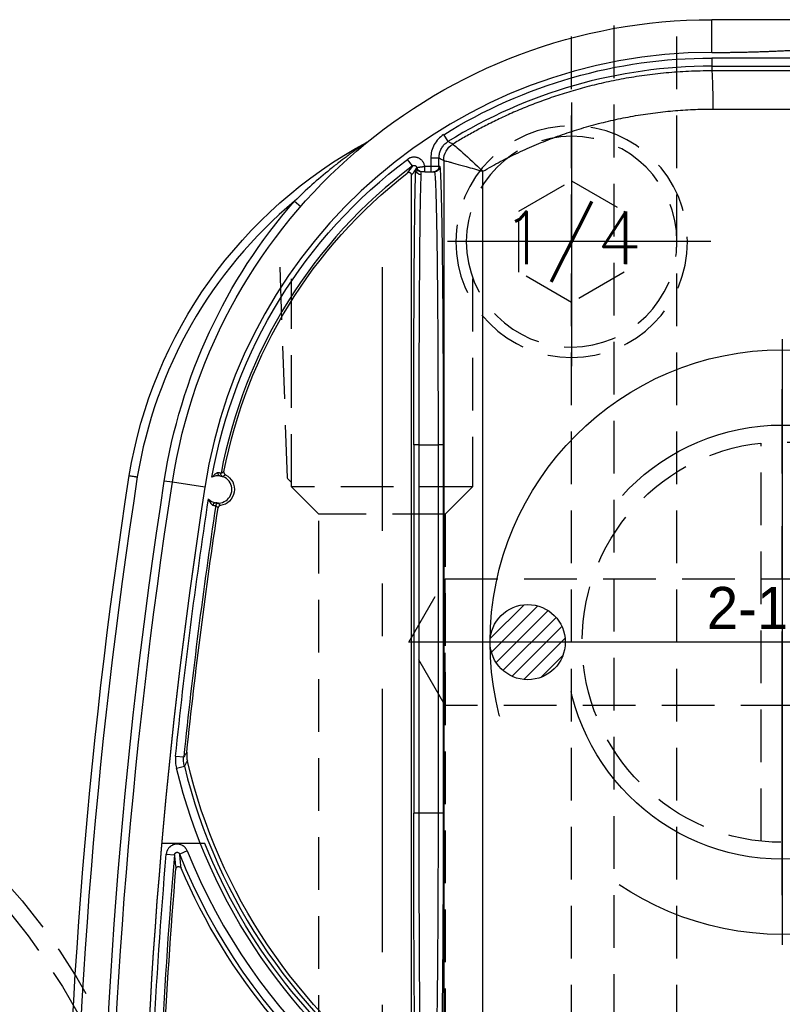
# Model space of a CAD drawing. Extents: x 2651 to 7771, y -1163 to 1075.
# Tile 323 of 490: x 5229 to 5266, y 102 to 149. Entities that reach past the tile are written whole.
import ezdxf
from ezdxf.enums import TextEntityAlignment as Align

# ---------------------------------------------------------------- set-up
doc = ezdxf.new("R2010")
doc.units = 0
doc.header["$LTSCALE"] = 10
for name, pattern in [('CENTER', [2, 1.25, -0.25, 0.25, -0.25]), ('CNSCEN', [17, 15, -1, 0, -1]), ('CNSHID', [4, 3, -1]), ('HIDDEN', [0.375, 0.25, -0.125])]:
    doc.linetypes.add(name, pattern=pattern)
doc.layers.get('0').update_dxf_attribs({"linetype": 'CONTINUOUS'})
doc.layers.get('Defpoints').update_dxf_attribs({"linetype": 'CONTINUOUS'})
for name, color, linetype in [('1', 7, 'CONTINUOUS'), ('15', 7, 'CONTINUOUS'), ('9', 3, 'CONTINUOUS'), ('97', 7, 'CONTINUOUS'), ('CEN', 1, 'CENTER'), ('COOL', 150, 'HIDDEN'), ('DIM', 3, 'CONTINUOUS'), ('HIDDEN', 6, 'HIDDEN'), ('TEXT', 4, 'CONTINUOUS'), ('WL1-HL', 4, 'CNSHID'), ('WOR1-CL', 1, 'CNSCEN'), ('WOR1-DL', 7, 'CONTINUOUS')]:
    doc.layers.add(name, color=color, linetype=linetype)
doc.styles.add('china', font='txt')
doc.styles.get("Standard").update_dxf_attribs({"font": 'romans.shx'})
doc.dimstyles.new('MM& INCH5', dxfattribs={"dimtxt": 5, "dimasz": 2.5, "dimexe": 1, "dimexo": 0.5, "dimtad": 0, "dimrnd": 1.38778e-17, "dimzin": 9, "dimdsep": 46, "dimtxsty": 'Standard', "dimblk": 'CLOSED', "dimcen": 0, "dimclrd": 3, "dimclre": 3, "dimclrt": 3, "dimazin": 2, "dimtfac": 0.75, "dimtofl": 0, "dimtmove": 0, "dimatfit": 3, "dimfxl": 0, "dimtolj": 1, "dimarcsym": 0})

# ---------------------------------------------------------------- blocks, each defined once
blk = doc.blocks.new('DFSF')
at = {"layer": '1', "color": 252, "linetype": 'Continuous'}
for p, q in [((1261.426, 578.971), (1261.426, 580.525)), ((1278.266, 578.707), (1261.426, 578.707)), ((1261.426, 578.707), (1261.426, 578.318)), ((1261.426, 578.318), (1278.266, 578.318)), ((1261.426, 578.318), (1261.426, 578.099)), ((1278.266, 578.105), (1261.426, 578.099)), ((1261.473, 576.286), (1278.314, 576.291)), ((1248.699, 575.071), (1248.905, 574.741)), ((1247.215, 573.589), (1246.982, 573.9)), ((1248.088, 573.971), (1248.088, 573.563)), ((1248.088, 573.971), (1248.477, 573.971)), ((1248.477, 573.563), (1248.477, 573.971)), ((1248.7, 573.847), (1248.7, 529.453)), ((1248.088, 573.563), (1247.805, 573.563)), ((1247.805, 573.304), (1247.805, 573.563)), ((1248.477, 573.563), (1248.088, 573.563)), ((1248.088, 573.563), (1248.088, 573.304)), ((1248.52, 573.563), (1248.477, 573.563)), ((1250.561, 529.98), (1250.561, 573.333)), ((1241.62, 571.916), (1241.913, 571.66)), ((1247.278, 560.35), (1247.278, 542.875)), ((1247.537, 560.35), (1247.278, 560.35)), ((1247.537, 560.35), (1248.434, 560.35)), ((1247.537, 542.875), (1247.537, 560.35)), ((1248.434, 560.35), (1248.434, 542.875)), ((1248.693, 560.35), (1248.434, 560.35)), ((1248.693, 542.875), (1248.693, 560.35)), ((1235.822, 558.576), (1235.438, 558.635)), ((1237.358, 558.338), (1235.822, 558.576)), ((1235.974, 545.584), (1236.36, 545.544)), ((1236.013, 545.01), (1236.39, 545.103)), ((1247.537, 542.875), (1247.278, 542.875)), ((1248.434, 542.875), (1247.537, 542.875)), ((1248.693, 542.875), (1248.434, 542.875)), ((1236.531, 541.085), (1236.17, 540.94)), ((1235.533, 540.936), (1235.921, 540.903))]:
    blk.add_line(p, q, dxfattribs=at)
at = {"layer": '1', "color": 7, "linetype": 'Continuous'}
for p, q in [((1247.805, 573.304), (1248.088, 573.304)), ((1248.088, 573.304), (1248.218, 573.304)), ((1248.218, 573.304), (1248.261, 573.304)), ((1247.177, 529.912), (1247.177, 573.144))]:
    blk.add_line(p, q, dxfattribs=at)
at = {"layer": '1', "color": 110, "linetype": 'Continuous'}
blk.add_line((1237.365, 541.434), (1235.315, 541.434), dxfattribs=at)
at = {"layer": '1', "color": 7, "linetype": 'Continuous', "extrusion": (0, 0, -1)}
for centre, radius, start, end in [((-1261.426, 554.617), 25.908, 8.7879, 90), ((-1255.505, 555.327), 22.022, 9.3177, 61.7211), ((-1244.888, 575.062), 0.389, 231.0303, 241.7211), ((-1261.426, 554.617), 23.581, 10.8903, 52.1843), ((-1491.861, 518.994), 261.153, 351.21206, 8.78794), ((-1237.998, 558.239), 0.772, 116.1921, 262.3356), ((-1491.861, 518.994), 259.08, 351.21206, 8.78794), ((-1491.861, 518.994), 256.753, 5.9868, 8.59488), ((-1262.44, 551.472), 26.62, 305.5251, 346.6816), ((-1491.861, 518.994), 256.753, 0.8504, 4.74422), ((-1262.44, 551.472), 28.499, 303.3599, 336.8536)]:
    blk.add_arc(centre, radius, start, end, dxfattribs=at)
at = {"layer": '1', "color": 110, "linetype": 'Continuous'}
for centre, radius, start, end in [((1261.426, 554.617), 24.354, 90, 171.2121), ((1491.861, 518.994), 257.526, 171.21206, 180)]:
    blk.add_arc(centre, radius, start, end, dxfattribs=at)
at = {"layer": '1', "color": 252, "linetype": 'Continuous'}
for centre, radius, start, end in [((1261.426, 554.617), 24.354, 90, 171.2121), ((1261.426, 554.617), 23.701, 90, 121.8911), ((1261.426, 554.617), 23.704, 126.836, 169.3511), ((1255.505, 555.327), 21.633, 129.929, 170.6776), ((1491.861, 518.994), 260.764, 171.21246, 188.78794), ((1491.861, 518.994), 257.526, 171.21206, 188.78794), ((1491.861, 518.994), 256.876, 171.38336, 174.06739), ((1262.44, 551.472), 26.817, 193.7396, 235.4175), ((1262.44, 551.472), 27.914, 201.8464, 253.2169), ((1491.861, 518.994), 256.876, 175.1073, 179.15617)]:
    blk.add_arc(centre, radius, start, end, dxfattribs=at)
at = {"layer": '1', "color": 252, "linetype": 'Continuous', "extrusion": (0, 0, -1)}
for centre, radius, start, end in [((-1261.426, 554.617), 24.089, 58.1089, 90), ((-1261.426, 554.617), 24.093, 10.0333, 53.164), ((-1261.426, 554.617), 26.297, 8.7879, 41.134), ((-1491.861, 518.994), 259.469, 351.21206, 8.78794), ((-1491.861, 518.994), 257.265, 5.93261, 8.67217), ((-1262.44, 551.472), 27.205, 304.5825, 346.2604), ((-1491.861, 518.994), 257.265, 0.84383, 4.8927), ((-1262.44, 551.472), 28.303, 286.7831, 338.1536)]:
    blk.add_arc(centre, radius, start, end, dxfattribs=at)
at = {"layer": '1', "color": 7, "linetype": 'Continuous'}
for start, end in [(83.582, 117.2699), (257.9913, 83.582), (224.5869, 257.9913)]:
    blk.add_arc((1237.998, 558.239), 0.648, start, end, dxfattribs=at)
at = {"layer": '1', "color": 110, "linetype": 'Continuous', "extrusion": (0, 0, -1)}
blk.add_arc((-1262.44, 551.472), 27.009, 305.5251, 338.1823, dxfattribs=at)
at = {"layer": '1', "color": 252, "linetype": 'Continuous', "extrusion": (0, 0, -1)}
for centre, major_axis, ratio, start_param, end_param in [((1261.426, 576.286), (0.001, -1.814), 0.026177, 3.154687, 4.712398), ((1249.607, 573.847), (-0.443, -0.791), 0.999888, 1.06101, 2.080582), ((1249.607, 573.847), (0.012, -0.907), 0.999673, 1.584377, 2.603914), ((1281.983, 554.617), (40.855, 0), 0.86603, 3.692689, 3.701952), ((1247.393, 560.35), (0, 13.213), 0.008727, 4.712389, 6.137451), ((1247.635, 573.423), (0.259, -0.015), 0.989363, 1.512039, 3.081568), ((1247.634, 573.563), (0, -0.259), 0.999922, 0, 1.265101), ((1247.673, 573.563), (0, 0.259), 0.999938, 3.141593, 4.512593), ((1248.218, 573.563), (0, 0.259), 0.999914, 1.570796, 3.141593), ((1248.261, 573.563), (0, 0.259), 0.999914, 1.570796, 3.141593), ((1238.257, 558.974), (0.065, -0.112), 0.999983, 0.861915, 2.279678), ((1238.012, 557.46), (-0.0975, -0.0853), 0.999984, 0.869298, 2.272295), ((1247.393, 542.875), (0, 13.213), 0.008727, 3.141593, 4.712389)]:
    blk.add_ellipse(centre, major_axis=major_axis, ratio=ratio, start_param=start_param, end_param=end_param, dxfattribs=at)
at = {"layer": '1', "color": 7, "linetype": 'Continuous', "extrusion": (0, 0, -1)}
for centre, major_axis, ratio, start_param, end_param in [((1247.652, 560.35), (0, 12.954), 0.008901, 4.712389, 6.137451), ((1238.085, 559.012), (0.014, 0.129), 0.659067, 3.147394, 4.763783), ((1237.837, 557.479), (0.027, 0.127), 0.659458, 4.670772, 6.277381), ((1247.652, 542.875), (0, 12.954), 0.008901, 3.141593, 4.712389)]:
    blk.add_ellipse(centre, major_axis=major_axis, ratio=ratio, start_param=start_param, end_param=end_param, dxfattribs=at)
at = {"layer": '1', "color": 7, "linetype": 'Continuous'}
for points in [[(1278.266, 580.525), (1272.653, 580.525), (1267.039, 580.525), (1261.426, 580.525)], [(1249.132, 574.619), (1249.132, 574.619), (1249.132, 574.619), (1249.132, 574.619)], [(1248.7, 573.847), (1248.7, 573.847), (1248.7, 573.847), (1248.7, 573.847)], [(1247.419, 573.511), (1247.409, 573.502), (1247.398, 573.494), (1247.387, 573.485)], [(1236.508, 545.773), (1236.504, 545.737), (1236.499, 545.664), (1236.502, 545.555), (1236.513, 545.447), (1236.527, 545.375), (1236.535, 545.34)]]:
    blk.add_open_spline(points, degree=3, dxfattribs=at)
at = {"layer": '1', "color": 110, "linetype": 'Continuous'}
blk.add_open_spline([(1261.426, 578.971), (1262.428, 578.971), (1263.531, 579.004), (1264.513, 579.034), (1265.636, 579.092), (1266.571, 579.141), (1267.741, 579.217), (1268.208, 579.247), (1268.794, 579.287), (1269.144, 579.311), (1269.846, 579.36), (1270.547, 579.408), (1270.899, 579.432), (1271.483, 579.472), (1271.951, 579.502), (1273.12, 579.578), (1274.056, 579.627), (1275.178, 579.685), (1276.161, 579.715), (1277.263, 579.748), (1278.266, 579.748)], degree=2, knots=[0, 0, 0, 0.125, 0.125, 0.25, 0.25, 0.375, 0.375, 0.4375, 0.4375, 0.5, 0.5, 0.5625, 0.5625, 0.625, 0.625, 0.75, 0.75, 0.875, 0.875, 1, 1, 1], dxfattribs=at)
at = {"layer": '1', "color": 252, "linetype": 'Continuous'}
for points in [[(1261.426, 578.971), (1267.039, 578.971), (1272.653, 579.748), (1278.266, 579.748)], [(1248.477, 573.971), (1248.551, 573.93), (1248.626, 573.888), (1248.7, 573.847)], [(1247.215, 573.589), (1247.132, 573.476), (1247.05, 573.362), (1246.968, 573.246)], [(1238.269, 559.073), (1238.246, 559.061), (1238.2, 559.037), (1238.153, 559.011), (1238.13, 558.998)], [(1238.214, 558.852), (1238.256, 558.88), (1238.297, 558.907), (1238.339, 558.932)], [(1237.884, 557.48), (1237.902, 557.46), (1237.937, 557.42), (1237.973, 557.383), (1237.991, 557.365)], [(1238.101, 557.474), (1238.07, 557.511), (1238.039, 557.549), (1238.01, 557.59)], [(1236.508, 545.773), (1236.458, 545.696), (1236.409, 545.62), (1236.36, 545.544)], [(1235.974, 545.584), (1235.969, 545.536), (1235.963, 545.44), (1235.967, 545.296), (1235.983, 545.153), (1236.001, 545.058), (1236.013, 545.01)], [(1236.39, 545.103), (1236.439, 545.181), (1236.487, 545.26), (1236.535, 545.34)], [(1235.921, 540.903), (1235.942, 540.674), (1235.964, 540.449), (1235.987, 540.229)], [(1236.235, 540.27), (1236.213, 540.488), (1236.191, 540.712), (1236.17, 540.94)]]:
    blk.add_open_spline(points, degree=3, dxfattribs=at)
for points, knots in [([(1261.426, 578.099), (1261.058, 578.094), (1260.334, 578.084), (1259.267, 578.006), (1258.239, 577.888), (1257.251, 577.731), (1256.304, 577.539), (1255.399, 577.317), (1254.537, 577.069), (1253.717, 576.8), (1252.94, 576.514), (1252.205, 576.214), (1251.511, 575.904), (1250.859, 575.587), (1250.247, 575.267), (1249.674, 574.947), (1249.309, 574.726), (1249.132, 574.619)], [0, 0, 0, 0, 0.085281, 0.167903, 0.247865, 0.325168, 0.399812, 0.471796, 0.541121, 0.607787, 0.671794, 0.733143, 0.791832, 0.847862, 0.901233, 0.951946, 1, 1, 1, 1]), ([(1248.699, 575.071), (1248.606, 575.012), (1248.521, 574.943), (1248.37, 574.785), (1248.304, 574.695), (1248.199, 574.505), (1248.157, 574.401), (1248.102, 574.189), (1248.088, 574.081), (1248.088, 573.971)], [0, 0, 0, 0, 0.25, 0.25, 0.5, 0.5, 0.75, 0.75, 1, 1, 1, 1]), ([(1248.477, 573.971), (1248.48, 574.031), (1248.488, 574.153), (1248.545, 574.33), (1248.635, 574.494), (1248.756, 574.636), (1248.856, 574.706), (1248.905, 574.741)], [0, 0, 0, 0, 0.195855, 0.397901, 0.602099, 0.804145, 1, 1, 1, 1]), ([(1249.132, 574.619), (1249.1, 574.636), (1249.067, 574.654), (1248.992, 574.694), (1248.948, 574.717), (1248.905, 574.741)], [0, 0, 0, 0, 0.42525, 0.42525, 1, 1, 1, 1]), ([(1249.132, 574.619), (1249.145, 574.619), (1249.337, 574.458), (1249.883, 573.97), (1250.227, 573.652), (1250.561, 573.333)], [0, 0, 0, 0, 0.5, 0.5, 1, 1, 1, 1]), ([(1247.805, 573.563), (1247.803, 573.574), (1247.8, 573.59), (1247.796, 573.607), (1247.793, 573.618), (1247.792, 573.623), (1247.784, 573.65), (1247.769, 573.692), (1247.749, 573.731), (1247.732, 573.76), (1247.726, 573.769), (1247.716, 573.783), (1247.713, 573.788), (1247.707, 573.797), (1247.69, 573.819), (1247.656, 573.856), (1247.623, 573.885), (1247.6, 573.902), (1247.596, 573.905), (1247.587, 573.912), (1247.573, 573.921), (1247.559, 573.93), (1247.53, 573.947), (1247.51, 573.956), (1247.479, 573.969), (1247.463, 573.975), (1247.447, 573.98), (1247.437, 573.983), (1247.431, 573.985), (1247.404, 573.992), (1247.361, 574.001), (1247.316, 574.004), (1247.289, 574.004), (1247.283, 574.004), (1247.272, 574.003), (1247.266, 574.003), (1247.249, 574.002), (1247.238, 574.001), (1247.205, 573.997), (1247.162, 573.988), (1247.119, 573.974), (1247.088, 573.962), (1247.078, 573.957), (1247.058, 573.948), (1247.038, 573.937), (1247.019, 573.926), (1247, 573.913), (1246.991, 573.907), (1246.982, 573.9)], [0, 0, 0, 0, 0.03125, 0.046875, 0.046875, 0.0625, 0.0625, 0.125, 0.1875, 0.1875, 0.21875, 0.21875, 0.234375, 0.234375, 0.25, 0.3125, 0.375, 0.375, 0.390625, 0.390625, 0.40625, 0.4375, 0.4375, 0.5, 0.5, 0.53125, 0.546875, 0.546875, 0.5625, 0.5625, 0.625, 0.6875, 0.6875, 0.703125, 0.703125, 0.71875, 0.71875, 0.75, 0.75, 0.8125, 0.875, 0.875, 0.90625, 0.90625, 0.9375, 0.96875, 0.96875, 1, 1, 1, 1]), ([(1248.7, 573.847), (1248.707, 573.845), (1248.72, 573.842), (1248.797, 573.822), (1248.914, 573.792), (1249.074, 573.749), (1249.341, 573.677), (1249.821, 573.54), (1250.29, 573.409), (1250.561, 573.333)], [0, 0, 0, 0, 0.09757, 0.196327, 0.296428, 0.398023, 0.501256, 0.711311, 1, 1, 1, 1]), ([(1248.261, 573.304), (1248.265, 573.298), (1248.272, 573.288), (1248.283, 573.21), (1248.293, 573.09), (1248.303, 572.929), (1248.312, 572.734), (1248.321, 572.51), (1248.329, 572.26), (1248.337, 571.989), (1248.344, 571.701), (1248.351, 571.4), (1248.358, 571.09), (1248.364, 570.775), (1248.369, 570.457), (1248.375, 570.14), (1248.379, 569.826), (1248.387, 569.269), (1248.397, 568.418), (1248.408, 567.206), (1248.418, 565.917), (1248.425, 564.569), (1248.43, 563.18), (1248.433, 561.769), (1248.434, 560.821), (1248.434, 560.35)], [0, 0, 0, 0, 0.0407, 0.080141, 0.118322, 0.155244, 0.190907, 0.225311, 0.258455, 0.29034, 0.320965, 0.350331, 0.378438, 0.405284, 0.430872, 0.4552, 0.478268, 0.500077, 0.57338, 0.646055, 0.718101, 0.789518, 0.860307, 0.930468, 1, 1, 1, 1]), ([(1248.434, 542.875), (1248.434, 542.603), (1248.434, 542.057), (1248.433, 541.238), (1248.431, 540.421), (1248.429, 539.608), (1248.425, 538.802), (1248.422, 538.009), (1248.417, 537.231), (1248.412, 536.472), (1248.406, 535.736), (1248.399, 535.028), (1248.392, 534.35), (1248.384, 533.701), (1248.374, 533.065), (1248.364, 532.431), (1248.351, 531.806), (1248.337, 531.216), (1248.32, 530.692), (1248.302, 530.273), (1248.283, 529.979), (1248.269, 529.941), (1248.261, 529.921)], [0, 0, 0, 0, 0.040106, 0.080497, 0.121172, 0.162132, 0.203376, 0.244905, 0.286718, 0.328816, 0.371198, 0.413866, 0.456817, 0.500054, 0.544668, 0.594393, 0.649226, 0.709168, 0.774218, 0.844374, 0.919635, 1, 1, 1, 1]), ([(1236.531, 541.085), (1236.52, 541.112), (1236.507, 541.138), (1236.484, 541.174), (1236.472, 541.192), (1236.459, 541.21), (1236.45, 541.221), (1236.445, 541.227), (1236.421, 541.254), (1236.401, 541.274), (1236.367, 541.301), (1236.35, 541.314), (1236.332, 541.326), (1236.32, 541.334), (1236.314, 541.338), (1236.282, 541.356), (1236.256, 541.368), (1236.215, 541.383), (1236.195, 541.39), (1236.174, 541.395), (1236.16, 541.398), (1236.153, 541.4), (1236.117, 541.407), (1236.088, 541.409), (1236.045, 541.41), (1236.024, 541.41), (1236.002, 541.408), (1235.987, 541.406), (1235.98, 541.405), (1235.944, 541.4), (1235.916, 541.393), (1235.875, 541.38), (1235.855, 541.373), (1235.835, 541.364), (1235.822, 541.358), (1235.816, 541.354), (1235.783, 541.337), (1235.759, 541.322), (1235.725, 541.296), (1235.708, 541.282), (1235.692, 541.267), (1235.682, 541.257), (1235.677, 541.252), (1235.652, 541.225), (1235.634, 541.203), (1235.61, 541.167), (1235.599, 541.148), (1235.589, 541.129), (1235.583, 541.116), (1235.579, 541.11), (1235.565, 541.076), (1235.546, 541.022), (1235.536, 540.965), (1235.533, 540.936)], [0, 0, 0, 0, 0.0625, 0.0625, 0.09375, 0.109375, 0.109375, 0.125, 0.125, 0.1875, 0.1875, 0.21875, 0.234375, 0.234375, 0.25, 0.25, 0.3125, 0.3125, 0.34375, 0.359375, 0.359375, 0.375, 0.375, 0.4375, 0.4375, 0.46875, 0.484375, 0.484375, 0.5, 0.5, 0.5625, 0.5625, 0.59375, 0.609375, 0.609375, 0.625, 0.625, 0.6875, 0.6875, 0.71875, 0.734375, 0.734375, 0.75, 0.75, 0.8125, 0.8125, 0.84375, 0.859375, 0.859375, 0.875, 0.875, 0.9375, 1, 1, 1, 1])]:
    blk.add_open_spline(points, degree=3, knots=knots, dxfattribs=at)
at = {"layer": '1', "color": 7, "linetype": 'Continuous'}
blk.add_rational_spline([(1250.561, 573.333), (1253.893, 575.277), (1257.616, 576.284), (1261.473, 576.286)], [1, 0.976916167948, 0.976916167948, 1], degree=3, dxfattribs=at)
for points, knots in [([(1245.072, 574.72), (1245.067, 574.717), (1245.055, 574.709), (1245.007, 574.678), (1244.942, 574.634), (1244.852, 574.573), (1244.739, 574.495), (1244.602, 574.399), (1244.443, 574.286), (1244.261, 574.154), (1244.013, 573.971), (1243.69, 573.726), (1243.144, 573.292), (1242.436, 572.695), (1241.892, 572.176), (1241.62, 571.916)], [0, 0, 0, 0, 0.008727, 0.02198, 0.040923, 0.065933, 0.097159, 0.134672, 0.178503, 0.228665, 0.285158, 0.384084, 0.499623, 0.749811, 1, 1, 1, 1]), ([(1247.177, 573.144), (1247.177, 573.15), (1247.176, 573.162), (1247.173, 573.174), (1247.171, 573.182), (1247.17, 573.186), (1247.168, 573.191), (1247.164, 573.2), (1247.16, 573.208), (1247.156, 573.214), (1247.153, 573.218), (1247.15, 573.222), (1247.148, 573.226), (1247.143, 573.232), (1247.134, 573.241), (1247.125, 573.248), (1247.118, 573.253), (1247.114, 573.255), (1247.109, 573.258), (1247.101, 573.262), (1247.093, 573.265), (1247.085, 573.268), (1247.081, 573.269), (1247.076, 573.27), (1247.072, 573.271), (1247.064, 573.273), (1247.052, 573.274), (1247.04, 573.274), (1247.032, 573.273), (1247.027, 573.272), (1247.022, 573.271), (1247.013, 573.269), (1247.005, 573.267), (1246.993, 573.262), (1246.988, 573.26), (1246.977, 573.254), (1246.972, 573.25), (1246.968, 573.246)], [0, 0, 0, 0, 0.0625, 0.125, 0.125, 0.15625, 0.15625, 0.1875, 0.25, 0.25, 0.28125, 0.28125, 0.3125, 0.3125, 0.375, 0.4375, 0.4375, 0.46875, 0.46875, 0.5, 0.5625, 0.5625, 0.59375, 0.59375, 0.625, 0.625, 0.6875, 0.75, 0.75, 0.78125, 0.78125, 0.8125, 0.875, 0.875, 0.9375, 0.9375, 1, 1, 1, 1]), ([(1247.215, 573.589), (1247.219, 573.592), (1247.224, 573.595), (1247.233, 573.601), (1247.238, 573.603), (1247.253, 573.609), (1247.264, 573.612), (1247.276, 573.614), (1247.281, 573.615), (1247.285, 573.615), (1247.29, 573.615), (1247.296, 573.615), (1247.307, 573.615), (1247.318, 573.613), (1247.324, 573.611), (1247.329, 573.61), (1247.333, 573.608), (1247.338, 573.607), (1247.349, 573.603), (1247.358, 573.598), (1247.368, 573.59), (1247.372, 573.588), (1247.376, 573.585), (1247.382, 573.579), (1247.39, 573.572), (1247.395, 573.565), (1247.397, 573.561), (1247.4, 573.558), (1247.404, 573.552), (1247.409, 573.542), (1247.413, 573.532), (1247.417, 573.522), (1247.418, 573.517), (1247.419, 573.511)], [0, 0, 0, 0, 0.0625, 0.0625, 0.125, 0.125, 0.25, 0.25, 0.28125, 0.28125, 0.3125, 0.3125, 0.375, 0.4375, 0.4375, 0.46875, 0.46875, 0.5, 0.5, 0.625, 0.625, 0.65625, 0.65625, 0.6875, 0.75, 0.78125, 0.78125, 0.8125, 0.8125, 0.875, 0.9375, 0.9375, 1, 1, 1, 1]), ([(1247.387, 573.485), (1247.38, 573.46), (1247.38, 573.454), (1247.378, 573.44), (1247.378, 573.432), (1247.376, 573.423)], [0, 0, 0, 0, 0.75, 0.75, 1, 1, 1, 1]), ([(1247.419, 573.511), (1247.46, 573.518), (1247.468, 573.52), (1247.473, 573.52), (1247.478, 573.521), (1247.483, 573.522), (1247.5, 573.525), (1247.516, 573.527), (1247.542, 573.531), (1247.552, 573.532), (1247.566, 573.534), (1247.571, 573.535), (1247.581, 573.537), (1247.586, 573.537), (1247.613, 573.541), (1247.635, 573.544), (1247.664, 573.547), (1247.669, 573.548), (1247.681, 573.549), (1247.687, 573.55), (1247.705, 573.552), (1247.718, 573.553), (1247.754, 573.557), (1247.779, 573.56), (1247.805, 573.563)], [0, 0, 0, 0, 0.3125, 0.34375, 0.34375, 0.375, 0.375, 0.5, 0.5, 0.5625, 0.5625, 0.59375, 0.59375, 0.625, 0.625, 0.75, 0.75, 0.78125, 0.78125, 0.8125, 0.8125, 0.875, 0.875, 1, 1, 1, 1]), ([(1247.635, 573.166), (1247.636, 573.178), (1247.637, 573.199), (1247.636, 573.227), (1247.635, 573.243), (1247.633, 573.257), (1247.633, 573.263), (1247.632, 573.275), (1247.631, 573.285), (1247.631, 573.296), (1247.629, 573.302), (1247.634, 573.304)], [0, 0, 0, 0, 0.125, 0.25, 0.375, 0.375, 0.5, 0.5, 0.625, 0.75, 1, 1, 1, 1]), ([(1247.805, 573.304), (1247.796, 573.304), (1247.788, 573.304), (1247.774, 573.304), (1247.769, 573.304), (1247.764, 573.304), (1247.76, 573.304), (1247.743, 573.304), (1247.75, 573.304), (1247.725, 573.304), (1247.741, 573.304), (1247.715, 573.304), (1247.732, 573.304), (1247.702, 573.304), (1247.722, 573.304), (1247.689, 573.304), (1247.713, 573.304), (1247.683, 573.304), (1247.703, 573.304), (1247.676, 573.304), (1247.694, 573.304), (1247.672, 573.304), (1247.685, 573.304), (1247.669, 573.304), (1247.675, 573.304)], [0, 0, 0, 0, 0.125, 0.125, 0.1875, 0.1875, 0.25, 0.25, 0.375, 0.375, 0.4375, 0.4375, 0.5, 0.5, 0.625, 0.625, 0.6875, 0.6875, 0.75, 0.8125, 0.8125, 0.875, 0.875, 1, 1, 1, 1]), ([(1233.773, 558.892), (1233.778, 558.892), (1233.782, 558.891), (1233.795, 558.889), (1233.81, 558.887), (1233.831, 558.883), (1233.858, 558.879), (1233.885, 558.875), (1233.918, 558.869), (1233.954, 558.864), (1233.991, 558.858), (1234.031, 558.851), (1234.073, 558.845), (1234.088, 558.842), (1234.102, 558.84), (1234.117, 558.838), (1234.13, 558.835), (1234.144, 558.833), (1234.158, 558.831)], [0, 0, 0, 0, 0.214843, 0.214843, 0.214843, 0.429686, 0.429686, 0.429686, 0.64453, 0.64453, 0.64453, 0.859376, 0.859376, 0.859376, 0.93205, 0.93205, 0.93205, 1, 1, 1, 1]), ([(1238.003, 559.027), (1237.998, 559.028), (1237.993, 559.028), (1237.988, 559.027), (1237.984, 559.027), (1237.975, 559.026), (1237.968, 559.025), (1237.955, 559.021), (1237.948, 559.018), (1237.938, 559.015), (1237.933, 559.013), (1237.927, 559.01), (1237.923, 559.008), (1237.906, 559), (1237.893, 558.992), (1237.873, 558.979), (1237.863, 558.972), (1237.853, 558.965), (1237.847, 558.96), (1237.843, 558.957), (1237.827, 558.945), (1237.815, 558.934), (1237.791, 558.913), (1237.779, 558.901), (1237.756, 558.878), (1237.745, 558.866), (1237.728, 558.847), (1237.723, 558.841), (1237.716, 558.832), (1237.713, 558.828), (1237.71, 558.825), (1237.707, 558.821), (1237.704, 558.818), (1237.701, 558.814)], [0, 0, 0, 0, 0.03125, 0.03125, 0.0625, 0.0625, 0.125, 0.125, 0.1875, 0.1875, 0.21875, 0.21875, 0.25, 0.25, 0.375, 0.375, 0.4375, 0.46875, 0.46875, 0.5, 0.5, 0.625, 0.625, 0.75, 0.75, 0.875, 0.875, 0.9375, 0.9375, 0.96875, 0.984375, 0.984375, 1, 1, 1, 1]), ([(1238.13, 558.997), (1238.125, 558.998), (1238.121, 559.001), (1238.117, 559.002), (1238.112, 559.004), (1238.108, 559.005), (1238.104, 559.007), (1238.099, 559.008), (1238.095, 559.01), (1238.079, 559.014), (1238.064, 559.018), (1238.058, 559.019), (1238.053, 559.02), (1238.049, 559.021), (1238.044, 559.022), (1238.039, 559.023), (1238.026, 559.025), (1238.012, 559.026), (1238.001, 559.027)], [0, 0, 0, 0, 0.125, 0.25, 0.375, 0.375, 0.4375, 0.4375, 0.5, 0.625, 0.75, 0.75, 0.78125, 0.78125, 0.8125, 0.8125, 0.875, 1, 1, 1, 1]), ([(1238.071, 558.883), (1238.083, 558.881), (1238.094, 558.88), (1238.11, 558.877), (1238.115, 558.876), (1238.125, 558.875), (1238.13, 558.874), (1238.143, 558.871), (1238.16, 558.867), (1238.173, 558.864), (1238.178, 558.86), (1238.184, 558.863), (1238.187, 558.858), (1238.193, 558.86), (1238.196, 558.856), (1238.209, 558.858), (1238.205, 558.851), (1238.219, 558.853), (1238.214, 558.851)], [0, 0, 0, 0, 0.125, 0.125, 0.1875, 0.1875, 0.25, 0.25, 0.375, 0.5, 0.5, 0.5625, 0.5625, 0.625, 0.625, 0.75, 0.875, 1, 1, 1, 1]), ([(1238.269, 559.073), (1238.268, 559.066), (1238.266, 559.052), (1238.267, 559.038), (1238.268, 559.028), (1238.269, 559.023), (1238.271, 559.017), (1238.273, 559.007), (1238.277, 558.997), (1238.282, 558.988), (1238.284, 558.984), (1238.287, 558.978), (1238.293, 558.969), (1238.3, 558.961), (1238.307, 558.954), (1238.311, 558.951), (1238.315, 558.947), (1238.324, 558.94), (1238.333, 558.935), (1238.339, 558.932)], [0, 0, 0, 0, 0.125, 0.25, 0.25, 0.3125, 0.3125, 0.375, 0.5, 0.5, 0.5625, 0.5625, 0.625, 0.75, 0.75, 0.8125, 0.8125, 0.875, 1, 1, 1, 1]), ([(1237.537, 557.784), (1237.547, 557.757), (1237.552, 557.746), (1237.558, 557.731), (1237.562, 557.723), (1237.569, 557.708), (1237.572, 557.701), (1237.583, 557.679), (1237.59, 557.665), (1237.606, 557.636), (1237.615, 557.623), (1237.628, 557.603), (1237.633, 557.596), (1237.639, 557.587), (1237.642, 557.583), (1237.647, 557.577), (1237.649, 557.573), (1237.662, 557.558), (1237.672, 557.547), (1237.688, 557.531), (1237.693, 557.526), (1237.702, 557.519), (1237.705, 557.516), (1237.71, 557.513), (1237.714, 557.51), (1237.722, 557.504), (1237.731, 557.499), (1237.739, 557.496), (1237.744, 557.494), (1237.748, 557.493), (1237.753, 557.492)], [0, 0, 0, 0, 0.125, 0.125, 0.1875, 0.1875, 0.25, 0.25, 0.375, 0.375, 0.5, 0.5, 0.5625, 0.5625, 0.59375, 0.59375, 0.625, 0.625, 0.75, 0.75, 0.8125, 0.8125, 0.84375, 0.84375, 0.875, 0.875, 0.9375, 0.96875, 0.96875, 1, 1, 1, 1]), ([(1237.752, 557.492), (1237.762, 557.489), (1237.772, 557.487), (1237.785, 557.485), (1237.79, 557.484), (1237.795, 557.484), (1237.8, 557.483), (1237.804, 557.483), (1237.813, 557.481), (1237.83, 557.48), (1237.842, 557.48), (1237.847, 557.48), (1237.852, 557.479), (1237.856, 557.479), (1237.861, 557.479), (1237.866, 557.479), (1237.871, 557.48), (1237.875, 557.48), (1237.88, 557.482), (1237.884, 557.48)], [0, 0, 0, 0, 0.125, 0.125, 0.1875, 0.1875, 0.21875, 0.21875, 0.25, 0.375, 0.5, 0.5, 0.5625, 0.5625, 0.625, 0.625, 0.75, 0.875, 1, 1, 1, 1]), ([(1238.009, 557.591), (1238.004, 557.591), (1237.999, 557.59), (1237.995, 557.59), (1237.99, 557.59), (1237.985, 557.591), (1237.981, 557.591), (1237.976, 557.591), (1237.971, 557.591), (1237.953, 557.592), (1237.936, 557.594), (1237.923, 557.596), (1237.918, 557.596), (1237.908, 557.598), (1237.893, 557.6), (1237.876, 557.603), (1237.864, 557.606)], [0, 0, 0, 0, 0.125, 0.25, 0.375, 0.375, 0.4375, 0.4375, 0.5, 0.625, 0.75, 0.75, 0.8125, 0.8125, 0.875, 1, 1, 1, 1]), ([(1238.101, 557.474), (1238.094, 557.473), (1238.081, 557.47), (1238.068, 557.465), (1238.059, 557.461), (1238.055, 557.458), (1238.05, 557.455), (1238.041, 557.45), (1238.033, 557.443), (1238.026, 557.436), (1238.023, 557.433), (1238.018, 557.428), (1238.012, 557.42), (1238.007, 557.411), (1238.002, 557.402), (1238, 557.398), (1237.998, 557.392), (1237.994, 557.382), (1237.992, 557.372), (1237.991, 557.365)], [0, 0, 0, 0, 0.125, 0.25, 0.25, 0.3125, 0.3125, 0.375, 0.5, 0.5, 0.5625, 0.5625, 0.625, 0.75, 0.75, 0.8125, 0.8125, 0.875, 1, 1, 1, 1]), ([(1236.39, 545.103), (1236.382, 545.139), (1236.367, 545.212), (1236.355, 545.322), (1236.353, 545.396), (1236.354, 545.451), (1236.355, 545.47), (1236.357, 545.507), (1236.358, 545.526), (1236.36, 545.544)], [0, 0, 0, 0, 0.25, 0.5, 0.75, 0.75, 0.875, 0.875, 1, 1, 1, 1]), ([(1235.921, 540.903), (1235.921, 540.91), (1235.924, 540.924), (1235.928, 540.938), (1235.934, 540.951), (1235.938, 540.958), (1235.946, 540.97), (1235.95, 540.975), (1235.957, 540.983), (1235.961, 540.986), (1235.966, 540.991), (1235.974, 540.997), (1235.983, 541.003), (1235.992, 541.008), (1235.996, 541.01), (1236.003, 541.013), (1236.013, 541.017), (1236.023, 541.019), (1236.034, 541.021), (1236.038, 541.021), (1236.045, 541.022), (1236.056, 541.022), (1236.066, 541.021), (1236.077, 541.019), (1236.081, 541.018), (1236.088, 541.016), (1236.098, 541.013), (1236.108, 541.008), (1236.117, 541.003), (1236.121, 541), (1236.126, 540.996), (1236.135, 540.99), (1236.143, 540.982), (1236.149, 540.975), (1236.152, 540.971), (1236.156, 540.965), (1236.162, 540.956), (1236.167, 540.947), (1236.17, 540.94)], [0, 0, 0, 0, 0.0625, 0.125, 0.125, 0.1875, 0.1875, 0.25, 0.25, 0.28125, 0.28125, 0.3125, 0.375, 0.375, 0.40625, 0.40625, 0.4375, 0.5, 0.5, 0.53125, 0.53125, 0.5625, 0.625, 0.625, 0.65625, 0.65625, 0.6875, 0.75, 0.75, 0.78125, 0.78125, 0.8125, 0.875, 0.875, 0.90625, 0.90625, 0.9375, 1, 1, 1, 1]), ([(1235.987, 540.229), (1235.993, 540.252), (1236.003, 540.296), (1236.05, 540.334), (1236.103, 540.351), (1236.178, 540.346), (1236.214, 540.298), (1236.235, 540.27)], [0, 0, 0, 0, 0.205276, 0.387405, 0.502821, 0.700571, 1, 1, 1, 1])]:
    blk.add_open_spline(points, degree=3, knots=knots, dxfattribs=at)
at = {"layer": '1', "color": 252, "linetype": 'Continuous'}
for points, weights in [([(1248.693, 560.35), (1248.693, 568.09), (1248.622, 573.563), (1248.52, 573.563)], [1, 0.804737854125, 0.804737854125, 1]), ([(1248.52, 529.662), (1248.622, 529.662), (1248.693, 535.135), (1248.693, 542.875)], [1, 0.804737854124, 0.804737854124, 1])]:
    blk.add_rational_spline(points, weights, degree=3, dxfattribs=at)
blk = doc.blocks.new('*X8')
at = {"color": 0}
for p, q in [((745.423, 286.51), (747.026, 288.113)), ((745.479, 285.86), (747.676, 288.057)), ((745.698, 285.371), (748.165, 287.838)), ((769.614, 286.66), (771.046, 288.092)), ((769.624, 285.963), (771.743, 288.082)), ((769.819, 285.451), (772.255, 287.887)), ((746.025, 284.992), (748.544, 287.51)), ((770.129, 285.053), (772.653, 287.577)), ((746.455, 284.714), (748.822, 287.081)), ((770.539, 284.757), (772.949, 287.167)), ((747.01, 284.562), (748.974, 286.526)), ((771.067, 284.578), (773.128, 286.639)), ((771.802, 284.605), (773.101, 285.904)), ((747.817, 284.662), (748.874, 285.719))]:
    blk.add_line(p, q, dxfattribs=at)
blk = doc.blocks.new('117')
at = {"layer": 'WL1-HL'}
for centre, radius in [((254.95, 1693.104), 13.87), ((254.95, 1693.104), 10.3), ((242.865, 1693.104), 1.785), ((267.035, 1693.104), 1.785)]:
    blk.add_circle(centre, radius, dxfattribs=at)
at = {"layer": 'WOR1-CL'}
for p, q in [((254.95, 1707.474), (254.95, 1678.734)), ((269.32, 1693.104), (240.58, 1693.104))]:
    blk.add_line(p, q, dxfattribs=at)
at = {"layer": 'WL1-HL'}
blk.add_blockref('*X8', (-504.334, 1406.767), dxfattribs=at)
at = {"layer": '9', "style": 'china'}
blk.add_text('2-117', height=2, dxfattribs=at).set_placement((251.365, 1693.722))
at = {"layer": 'WOR1-DL', "style": 'china', "oblique": 20}
blk.add_text('ARRK', height=0.8, dxfattribs=at).set_placement((256.305, 1696.027))
blk = doc.blocks.new('*D70')
at = {"layer": 'Defpoints', "color": 0}
for p in [(5205.684, 387.642), (5480.685, 119.642), (5500.003, 119.642)]:
    blk.add_point(p, dxfattribs=at)
at = {"layer": 'DIM', "color": 3, "lineweight": -2}
blk.add_line((5481.185, 119.642), (5500.003, 119.642), dxfattribs=at)
at = {"layer": 'DIM', "color": 3, "insert": (5525.747, 119.642), "char_height": 5, "attachment_point": 5}
blk.add_mtext('\\A1;268 [10.551]', dxfattribs=at)
blk = doc.blocks.new('_Closed')
at = {"color": 0, "linetype": 'ByBlock', "lineweight": -2}
for p, q in [((-1, 0.167), (0, 0)), ((-1, 0.167), (-1, -0.167)), ((0, 0), (-1, -0.167)), ((0, 0), (-1, 0))]:
    blk.add_line(p, q, dxfattribs=at)
blk = doc.blocks.new('*D71')
at = {"layer": 'Defpoints', "color": 0}
for p in [(5205.684, 387.642), (5480.685, 55.642), (5500.003, 55.642)]:
    blk.add_point(p, dxfattribs=at)
at = {"layer": 'DIM', "color": 3, "lineweight": -2}
blk.add_line((5481.185, 55.642), (5500.003, 55.642), dxfattribs=at)
at = {"layer": 'DIM', "color": 3, "insert": (5525.747, 55.642), "char_height": 5, "attachment_point": 5}
blk.add_mtext('\\A1;332 [13.071]', dxfattribs=at)
blk = doc.blocks.new('*D72')
at = {"layer": 'Defpoints', "color": 0}
for p in [(5205.684, 387.642), (5480.684, 12.642), (5500.003, 12.642)]:
    blk.add_point(p, dxfattribs=at)
at = {"layer": 'DIM', "color": 3, "lineweight": -2}
blk.add_line((5481.184, 12.642), (5500.003, 12.642), dxfattribs=at)
at = {"layer": 'DIM', "color": 3, "insert": (5525.747, 12.642), "char_height": 5, "attachment_point": 5}
blk.add_mtext('\\A1;375 [14.764]', dxfattribs=at)
blk = doc.blocks.new('*D73')
at = {"layer": 'Defpoints', "color": 0}
for p in [(5205.684, 387.642), (5415.212, -22.358), (5500.003, -22.358)]:
    blk.add_point(p, dxfattribs=at)
at = {"layer": 'DIM', "color": 3, "lineweight": -2}
blk.add_line((5415.712, -22.358), (5500.003, -22.358), dxfattribs=at)
at = {"layer": 'DIM', "color": 3, "insert": (5525.747, -22.358), "char_height": 5, "attachment_point": 5}
blk.add_mtext('\\A1;410 [16.142]', dxfattribs=at)
blk = doc.blocks.new('*D74')
at = {"layer": 'Defpoints', "color": 0}
for p in [(5205.684, 387.642), (5429.204, -84.358), (5500.003, -84.358)]:
    blk.add_point(p, dxfattribs=at)
at = {"layer": 'DIM', "color": 3, "lineweight": -2}
blk.add_line((5429.704, -84.358), (5500.003, -84.358), dxfattribs=at)
at = {"layer": 'DIM', "color": 3, "insert": (5525.747, -84.358), "char_height": 5, "attachment_point": 5}
blk.add_mtext('\\A1;472 [18.583]', dxfattribs=at)
blk = doc.blocks.new('*D75')
at = {"layer": 'Defpoints', "color": 0}
for p in [(5205.684, 387.642), (5478.684, -137.358), (5500.003, -137.358)]:
    blk.add_point(p, dxfattribs=at)
at = {"layer": 'DIM', "color": 3, "lineweight": -2}
blk.add_line((5479.184, -137.358), (5500.003, -137.358), dxfattribs=at)
at = {"layer": 'DIM', "color": 3, "insert": (5525.747, -137.358), "char_height": 5, "attachment_point": 5}
blk.add_mtext('\\A1;525 [20.669]', dxfattribs=at)
blk = doc.blocks.new('*D79')
at = {"layer": 'Defpoints', "color": 0}
for p in [(5205.684, 387.642), (5325.684, -12.358), (5500.003, -12.358)]:
    blk.add_point(p, dxfattribs=at)
at = {"layer": 'DIM', "color": 3, "lineweight": -2}
blk.add_line((5326.184, -12.358), (5500.003, -12.358), dxfattribs=at)
at = {"layer": 'DIM', "color": 3, "insert": (5525.747, -12.358), "char_height": 5, "attachment_point": 5}
blk.add_mtext('\\A1;400 [15.748]', dxfattribs=at)
blk = doc.blocks.new('*D80')
at = {"layer": 'Defpoints', "color": 0}
for p in [(5205.684, 387.642), (5402.684, -110.878), (5402.684, -149.784)]:
    blk.add_point(p, dxfattribs=at)
at = {"layer": 'DIM', "color": 3, "lineweight": -2}
blk.add_line((5402.684, -111.378), (5402.684, -149.784), dxfattribs=at)
at = {"layer": 'DIM', "color": 3, "insert": (5402.684, -172.79), "char_height": 5, "attachment_point": 5, "rotation": 90}
blk.add_mtext('\\A1;197 [7.756]', dxfattribs=at)
blk = doc.blocks.new('*D81')
at = {"layer": 'Defpoints', "color": 0}
for p in [(5205.684, 387.642), (5335.684, -75.038), (5335.684, -149.784)]:
    blk.add_point(p, dxfattribs=at)
at = {"layer": 'DIM', "color": 3, "lineweight": -2}
blk.add_line((5335.684, -75.538), (5335.684, -149.784), dxfattribs=at)
at = {"layer": 'DIM', "color": 3, "insert": (5335.684, -172.79), "char_height": 5, "attachment_point": 5, "rotation": 90}
blk.add_mtext('\\A1;130 [5.118]', dxfattribs=at)
blk = doc.blocks.new('*D84')
at = {"layer": 'Defpoints', "color": 0}
for p in [(5205.684, 387.642), (5358.364, -52.358), (5500.003, -52.358)]:
    blk.add_point(p, dxfattribs=at)
at = {"layer": 'DIM', "color": 3, "lineweight": -2}
blk.add_line((5358.864, -52.358), (5500.003, -52.358), dxfattribs=at)
at = {"layer": 'DIM', "color": 3, "insert": (5525.747, -52.358), "char_height": 5, "attachment_point": 5}
blk.add_mtext('\\A1;440 [17.323]', dxfattribs=at)
blk = doc.blocks.new('*U10', base_point=(1624.618, 1808.955))
for p, q in [((1624.618, 1811.842), (1622.118, 1810.399)), ((1627.118, 1810.398), (1624.618, 1811.842)), ((1622.118, 1810.399), (1622.118, 1807.512)), ((1627.118, 1807.511), (1627.118, 1810.398)), ((1622.118, 1807.512), (1624.618, 1806.068)), ((1624.618, 1806.068), (1627.118, 1807.511))]:
    blk.add_line(p, q)
for radius in [5.5, 5]:
    blk.add_circle((1624.618, 1808.955), radius)
at = {"layer": 'CEN'}
for p, q in [((1624.618, 1815.555), (1624.618, 1802.355)), ((1618.018, 1808.955), (1631.218, 1808.955))]:
    blk.add_line(p, q, dxfattribs=at)
blk = doc.blocks.new('*D301')
at = {"layer": 'Defpoints', "color": 0}
for p in [(5205.684, 387.642), (5315.684, -137.358), (5315.684, -149.784)]:
    blk.add_point(p, dxfattribs=at)
at = {"layer": 'DIM', "color": 3, "lineweight": -2}
blk.add_line((5315.684, -137.858), (5315.684, -149.784), dxfattribs=at)
at = {"layer": 'DIM', "color": 3, "insert": (5315.684, -172.79), "char_height": 5, "attachment_point": 5, "rotation": 90}
blk.add_mtext('\\A1;110 [4.331]', dxfattribs=at)
blk = doc.blocks.new('A$C069B29F4')
at = {"layer": '15', "color": 7, "linetype": 'HIDDEN'}
blk.add_line((50, -309.261), (50, -70), dxfattribs=at)
at = {"layer": '97', "color": 252, "linetype": 'HIDDEN'}
blk.add_line((52, -70), (52, -309.261), dxfattribs=at)
at = {"layer": '97', "color": 2, "linetype": 'HIDDEN'}
blk.add_line((55, -309.261), (55, -70), dxfattribs=at)
blk.add_circle((0, -300), 31, dxfattribs=at)
at = {"layer": '97', "color": 252, "linetype": 'HIDDEN'}
blk.add_circle((0, -300), 30.2, dxfattribs=at)

msp = doc.modelspace()

# ---------------------------------------------------------------- linework, layer by layer
at = {"layer": 'COOL', "color": 1, "linetype": 'CENTER'}
for p, q in [((5246.684, 137.427), (5246.684, 49.91)), ((5265.684, 107.642), (5265.684, 131.642)), ((5296.684, 119.642), (5247.952, 119.641))]:
    msp.add_line(p, q, dxfattribs=at)
at = {"layer": 'COOL'}
for p, q in [((5264.684, 110.195), (5264.684, 129.089)), ((5249.684, 116.641), (5249.684, 122.641))]:
    msp.add_line(p, q, dxfattribs=at)
for points in [[(5241.834, 137.427), (5242.175, 127.427), (5242.384, 127.218)], [(5250.984, 136.877), (5250.984, 127.009), (5242.384, 127.009), (5242.384, 136.877)], [(5250.984, 127.009), (5249.684, 125.709), (5243.684, 125.709), (5242.384, 127.009)], [(5249.684, 125.709), (5249.684, 51.642), (5246.684, 49.91), (5243.684, 51.642), (5243.684, 125.709)], [(5284.966, 116.642), (5249.684, 116.641), (5247.952, 119.641), (5249.684, 122.641), (5284.966, 122.642)]]:
    msp.add_lwpolyline(points, dxfattribs=at)
msp.add_circle((5265.684, 119.642), 9.5, dxfattribs=at)

# ---------------------------------------------------------------- block references
msp.add_blockref('117', (5010.734, -1573.462), dxfattribs=at)
at = {"layer": 'DIM'}
for name, p in [('A$C069B29F4', (5205.684, 387.642)), ('DFSF', (4000.91, -431.352))]:
    msp.add_blockref(name, p, dxfattribs=at)
at = {"layer": 'HIDDEN', "xscale": -1}
msp.add_blockref('*U10', (5255.684, 138.642), dxfattribs=at)

# ---------------------------------------------------------------- texts
at = {"layer": 'TEXT'}
msp.add_text('1/4', height=2.5, dxfattribs=at).set_placement((5255.684, 138.642), align=Align.MIDDLE)

# ---------------------------------------------------------------- dimensions: what is measured, and where the dimension line sits
at = {"layer": 'DIM'}
for feature_location, offset, dtype, picture, middle in [((5480.685, 119.642), (19.319, 0), 0, '*D70', (5525.747, 119.642)), ((5480.685, 55.642), (19.319, 0), 0, '*D71', (5525.747, 55.642)), ((5480.684, 12.642), (19.319, 0), 0, '*D72', (5525.747, 12.642)), ((5415.212, -22.358), (84.791, 0), 0, '*D73', (5525.747, -22.358)), ((5429.204, -84.358), (70.799, 0), 0, '*D74', (5525.747, -84.358)), ((5478.684, -137.358), (21.319, 0), 0, '*D75', (5525.747, -137.358)), ((5325.684, -12.358), (174.319, 0), 0, '*D79', (5525.747, -12.358)), ((5402.684, -110.878), (0, -38.906), 1, '*D80', (5402.684, -172.79)), ((5335.684, -75.038), (0, -74.746), 1, '*D81', (5335.684, -172.79)), ((5358.364, -52.358), (141.639, 0), 0, '*D84', (5525.747, -52.358)), ((5315.684, -137.358), (0, -12.426), 1, '*D301', (5315.684, -172.79))]:
    dim = msp.add_ordinate_dim(feature_location=feature_location, offset=offset, dtype=dtype, origin=(5205.684, 387.642), dimstyle='MM& INCH5', dxfattribs=at)
    dim.commit()
    dim.dimension.update_dxf_attribs({"geometry": picture, "text_midpoint": middle})

doc.saveas('drawing.dxf')
